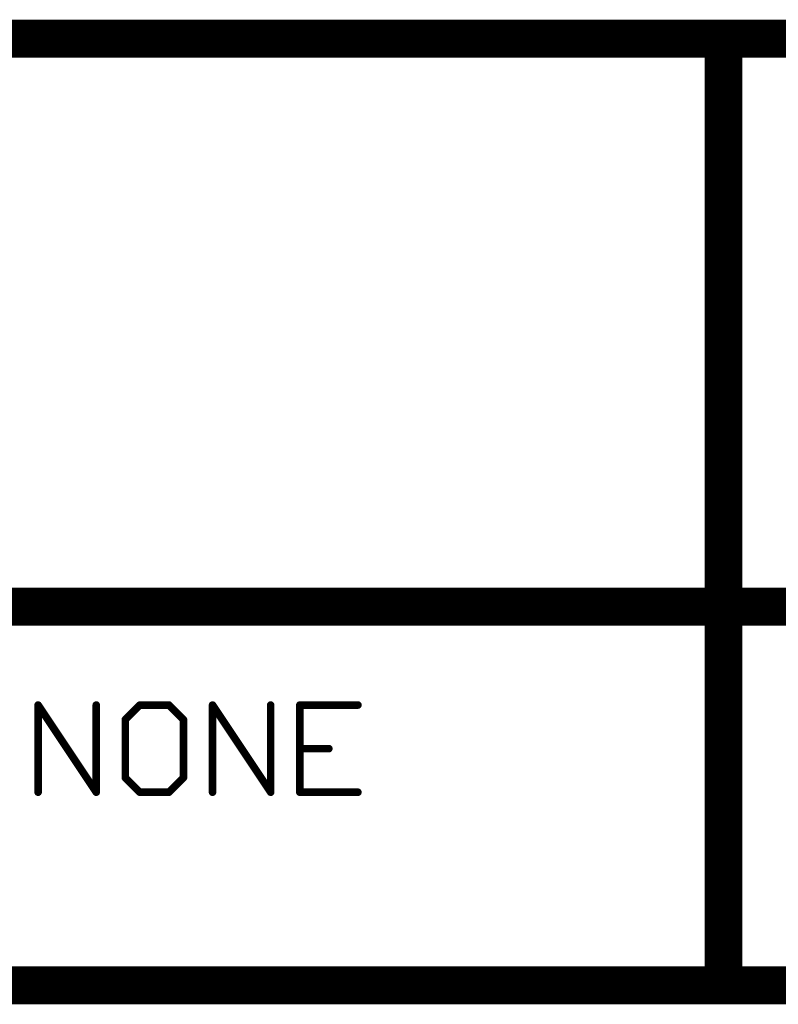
# Model space of a CAD drawing. Header units: millimetres. Extents: x -1.5 to 11.1, y -3 to 5.
# Tile 309 of 323: x 6.729 to 7.129, y -3.01 to -2.49. Entities that reach past the tile are written whole.
import ezdxf

# ---------------------------------------------------------------- set-up
doc = ezdxf.new("R2010")
doc.units = ezdxf.units.MM
doc.header["$MEASUREMENT"] = 0
doc.layers.add('Document', color=7, linetype='Continuous', true_color=0x7f7f00)

# ---------------------------------------------------------------- blocks, each defined once
blk = doc.blocks.new('PCB_F___30T_20G_16D_4003_1')
at = {"layer": 'Document'}
for points in [[(6.7, -2.5, 0.02, 0.02, 0), (7.1, -2.5, 0.02, 0.02, 0)], [(7.1, -2.5, 0.02, 0.02, 0), (8.6, -2.5, 0.02, 0.02, 0)], [(7.1, -2.8, 0.02, 0.02, 0), (7.1, -2.5, 0.02, 0.02, 0)], [(7.095, -2.5, 0.01, 0.01, -1), (7.105, -2.5, 0.01, 0.01, 0)], [(7.1, -2.505, 0.01, 0.01, -1), (7.1, -2.495, 0.01, 0.01, 0)], [(7.1, -2.495, 0.01, 0.01, -1), (7.1, -2.505, 0.01, 0.01, 0)], [(6.7, -2.8, 0.02, 0.02, 0), (7.1, -2.8, 0.02, 0.02, 0)], [(7.1, -2.8, 0.02, 0.02, 0), (7.8, -2.8, 0.02, 0.02, 0)], [(7.1, -3, 0.02, 0.02, 0), (7.1, -2.8, 0.02, 0.02, 0)], [(7.095, -2.8, 0.01, 0.01, -1), (7.105, -2.8, 0.01, 0.01, 0)], [(7.1, -2.805, 0.01, 0.01, -1), (7.1, -2.795, 0.01, 0.01, 0)], [(7.1, -2.795, 0.01, 0.01, -1), (7.1, -2.805, 0.01, 0.01, 0)], [(7.105, -2.8, 0.01, 0.01, -1), (7.095, -2.8, 0.01, 0.01, 0)], [(6.737403, -2.852515, 0.002, 0.002, -1), (6.739068, -2.851406, 0.002, 0.002, 0)], [(6.738235, -2.898, 0.004, 0.004, 0), (6.738235, -2.851961, 0.004, 0.004, 0)], [(6.738235, -2.851961, 0.004, 0.004, 0), (6.768928, -2.898, 0.004, 0.004, 0)], [(6.737235, -2.851961, 0.002, 0.002, -1), (6.739235, -2.851961, 0.002, 0.002, 0)], [(6.768928, -2.898, 0.004, 0.004, 0), (6.768928, -2.851961, 0.004, 0.004, 0)], [(6.767928, -2.851961, 0.002, 0.002, -1), (6.769928, -2.851961, 0.002, 0.002, 0)], [(6.784275, -2.859634, 0.004, 0.004, 0), (6.791948, -2.851961, 0.004, 0.004, 0)], [(6.791948, -2.851961, 0.004, 0.004, 0), (6.807294, -2.851961, 0.004, 0.004, 0)], [(6.791948, -2.852961, 0.002, 0.002, -1), (6.791948, -2.850961, 0.002, 0.002, 0)], [(6.791241, -2.851254, 0.002, 0.002, -1), (6.792655, -2.852668, 0.002, 0.002, 0)], [(6.807294, -2.851961, 0.004, 0.004, 0), (6.814968, -2.859634, 0.004, 0.004, 0)], [(6.806587, -2.852668, 0.002, 0.002, -1), (6.808001, -2.851254, 0.002, 0.002, 0)], [(6.807294, -2.850961, 0.002, 0.002, -1), (6.807294, -2.852961, 0.002, 0.002, 0)], [(6.830314, -2.898, 0.004, 0.004, 0), (6.830314, -2.851961, 0.004, 0.004, 0)], [(6.830314, -2.851961, 0.004, 0.004, 0), (6.861007, -2.898, 0.004, 0.004, 0)], [(6.829314, -2.851961, 0.002, 0.002, -1), (6.831314, -2.851961, 0.002, 0.002, 0)], [(6.829482, -2.852515, 0.002, 0.002, -1), (6.831146, -2.851406, 0.002, 0.002, 0)], [(6.861007, -2.898, 0.004, 0.004, 0), (6.861007, -2.851961, 0.004, 0.004, 0)], [(6.860007, -2.851961, 0.002, 0.002, -1), (6.862007, -2.851961, 0.002, 0.002, 0)], [(6.876353, -2.851961, 0.004, 0.004, 0), (6.907046, -2.851961, 0.004, 0.004, 0)], [(6.876353, -2.898, 0.004, 0.004, 0), (6.876353, -2.851961, 0.004, 0.004, 0)], [(6.876353, -2.852961, 0.002, 0.002, -1), (6.876353, -2.850961, 0.002, 0.002, 0)], [(6.875353, -2.851961, 0.002, 0.002, -1), (6.877353, -2.851961, 0.002, 0.002, 0)], [(6.907046, -2.850961, 0.002, 0.002, -1), (6.907046, -2.852961, 0.002, 0.002, 0)], [(6.784275, -2.890327, 0.004, 0.004, 0), (6.784275, -2.859634, 0.004, 0.004, 0)], [(6.783275, -2.859634, 0.002, 0.002, -1), (6.785275, -2.859634, 0.002, 0.002, 0)], [(6.784982, -2.860341, 0.002, 0.002, -1), (6.783568, -2.858927, 0.002, 0.002, 0)], [(6.814968, -2.890327, 0.004, 0.004, 0), (6.814968, -2.859634, 0.004, 0.004, 0)], [(6.813968, -2.859634, 0.002, 0.002, -1), (6.815968, -2.859634, 0.002, 0.002, 0)], [(6.815675, -2.858927, 0.002, 0.002, -1), (6.81426, -2.860341, 0.002, 0.002, 0)], [(6.876353, -2.87498, 0.004, 0.004, 0), (6.8917, -2.87498, 0.004, 0.004, 0)], [(6.876353, -2.87598, 0.002, 0.002, -1), (6.876353, -2.87398, 0.002, 0.002, 0)], [(6.8917, -2.87398, 0.002, 0.002, -1), (6.8917, -2.87598, 0.002, 0.002, 0)], [(6.784275, -2.890327, 0.004, 0.004, 0), (6.791948, -2.898, 0.004, 0.004, 0)], [(6.783568, -2.891034, 0.002, 0.002, -1), (6.784982, -2.88962, 0.002, 0.002, 0)], [(6.785275, -2.890327, 0.002, 0.002, -1), (6.783275, -2.890327, 0.002, 0.002, 0)], [(6.807294, -2.898, 0.004, 0.004, 0), (6.814968, -2.890327, 0.004, 0.004, 0)], [(6.815968, -2.890327, 0.002, 0.002, -1), (6.813968, -2.890327, 0.002, 0.002, 0)], [(6.81426, -2.88962, 0.002, 0.002, -1), (6.815675, -2.891034, 0.002, 0.002, 0)], [(6.791948, -2.898, 0.004, 0.004, 0), (6.807294, -2.898, 0.004, 0.004, 0)], [(6.791948, -2.899, 0.002, 0.002, -1), (6.791948, -2.897, 0.002, 0.002, 0)], [(6.792655, -2.897293, 0.002, 0.002, -1), (6.791241, -2.898707, 0.002, 0.002, 0)], [(6.808001, -2.898707, 0.002, 0.002, -1), (6.806587, -2.897293, 0.002, 0.002, 0)], [(6.807294, -2.897, 0.002, 0.002, -1), (6.807294, -2.899, 0.002, 0.002, 0)], [(6.876353, -2.898, 0.004, 0.004, 0), (6.907046, -2.898, 0.004, 0.004, 0)], [(6.876353, -2.899, 0.002, 0.002, -1), (6.876353, -2.897, 0.002, 0.002, 0)], [(6.907046, -2.897, 0.002, 0.002, -1), (6.907046, -2.899, 0.002, 0.002, 0)], [(6.739235, -2.898, 0.002, 0.002, -1), (6.737235, -2.898, 0.002, 0.002, 0)], [(6.769928, -2.898, 0.002, 0.002, -1), (6.767928, -2.898, 0.002, 0.002, 0)], [(6.76976, -2.897445, 0.002, 0.002, -1), (6.768096, -2.898555, 0.002, 0.002, 0)], [(6.831314, -2.898, 0.002, 0.002, -1), (6.829314, -2.898, 0.002, 0.002, 0)], [(6.862007, -2.898, 0.002, 0.002, -1), (6.860007, -2.898, 0.002, 0.002, 0)], [(6.861839, -2.897445, 0.002, 0.002, -1), (6.860175, -2.898555, 0.002, 0.002, 0)], [(6.877353, -2.898, 0.002, 0.002, -1), (6.875353, -2.898, 0.002, 0.002, 0)], [(6.4, -3, 0.02, 0.02, 0), (7.1, -3, 0.02, 0.02, 0)], [(7.1, -3, 0.02, 0.02, 0), (7.8, -3, 0.02, 0.02, 0)], [(7.1, -3.005, 0.01, 0.01, -1), (7.1, -2.995, 0.01, 0.01, 0)], [(7.1, -2.995, 0.01, 0.01, -1), (7.1, -3.005, 0.01, 0.01, 0)], [(7.105, -3, 0.01, 0.01, -1), (7.095, -3, 0.01, 0.01, 0)]]:
    blk.add_lwpolyline(points, format="xyseb", dxfattribs=at)
for points in [[(7.095, -2.5, 0.01, 0.01, 1), (7.105, -2.5, 0.01, 0.01, 1)], [(7.095, -2.5, 0.01, 0.01, 1), (7.105, -2.5, 0.01, 0.01, 1)], [(7.095, -2.5, 0.01, 0.01, 1), (7.105, -2.5, 0.01, 0.01, 1)], [(7.0975, -2.495, 0.005, 0.005, 1), (7.1025, -2.495, 0.005, 0.005, 1)], [(7.0975, -2.495, 0.005, 0.005, 1), (7.1025, -2.495, 0.005, 0.005, 1)], [(7.0925, -2.5, 0.005, 0.005, 1), (7.0975, -2.5, 0.005, 0.005, 1)], [(7.1025, -2.5, 0.005, 0.005, 1), (7.1075, -2.5, 0.005, 0.005, 1)], [(7.0975, -2.505, 0.005, 0.005, 1), (7.1025, -2.505, 0.005, 0.005, 1)], [(7.0975, -2.505, 0.005, 0.005, 1), (7.1025, -2.505, 0.005, 0.005, 1)], [(7.095, -2.8, 0.01, 0.01, 1), (7.105, -2.8, 0.01, 0.01, 1)], [(7.095, -2.8, 0.01, 0.01, 1), (7.105, -2.8, 0.01, 0.01, 1)], [(7.095, -2.8, 0.01, 0.01, 1), (7.105, -2.8, 0.01, 0.01, 1)], [(7.095, -2.8, 0.01, 0.01, 1), (7.105, -2.8, 0.01, 0.01, 1)], [(7.0975, -2.795, 0.005, 0.005, 1), (7.1025, -2.795, 0.005, 0.005, 1)], [(7.0975, -2.795, 0.005, 0.005, 1), (7.1025, -2.795, 0.005, 0.005, 1)], [(7.0925, -2.8, 0.005, 0.005, 1), (7.0975, -2.8, 0.005, 0.005, 1)], [(7.0925, -2.8, 0.005, 0.005, 1), (7.0975, -2.8, 0.005, 0.005, 1)], [(7.1025, -2.8, 0.005, 0.005, 1), (7.1075, -2.8, 0.005, 0.005, 1)], [(7.1025, -2.8, 0.005, 0.005, 1), (7.1075, -2.8, 0.005, 0.005, 1)], [(7.0975, -2.805, 0.005, 0.005, 1), (7.1025, -2.805, 0.005, 0.005, 1)], [(7.0975, -2.805, 0.005, 0.005, 1), (7.1025, -2.805, 0.005, 0.005, 1)], [(6.737235, -2.851961, 0.002, 0.002, 1), (6.739235, -2.851961, 0.002, 0.002, 1)], [(6.737235, -2.851961, 0.002, 0.002, 1), (6.739235, -2.851961, 0.002, 0.002, 1)], [(6.736735, -2.851961, 0.001, 0.001, 1), (6.737735, -2.851961, 0.001, 0.001, 1)], [(6.736903, -2.852515, 0.001, 0.001, 1), (6.737903, -2.852515, 0.001, 0.001, 1)], [(6.738568, -2.851406, 0.001, 0.001, 1), (6.739568, -2.851406, 0.001, 0.001, 1)], [(6.738735, -2.851961, 0.001, 0.001, 1), (6.739735, -2.851961, 0.001, 0.001, 1)], [(6.767928, -2.851961, 0.002, 0.002, 1), (6.769928, -2.851961, 0.002, 0.002, 1)], [(6.767428, -2.851961, 0.001, 0.001, 1), (6.768428, -2.851961, 0.001, 0.001, 1)], [(6.769428, -2.851961, 0.001, 0.001, 1), (6.770428, -2.851961, 0.001, 0.001, 1)], [(6.790948, -2.851961, 0.002, 0.002, 1), (6.792948, -2.851961, 0.002, 0.002, 1)], [(6.790948, -2.851961, 0.002, 0.002, 1), (6.792948, -2.851961, 0.002, 0.002, 1)], [(6.790741, -2.851254, 0.001, 0.001, 1), (6.791741, -2.851254, 0.001, 0.001, 1)], [(6.791448, -2.850961, 0.001, 0.001, 1), (6.792448, -2.850961, 0.001, 0.001, 1)], [(6.791448, -2.852961, 0.001, 0.001, 1), (6.792448, -2.852961, 0.001, 0.001, 1)], [(6.792155, -2.852668, 0.001, 0.001, 1), (6.793155, -2.852668, 0.001, 0.001, 1)], [(6.806294, -2.851961, 0.002, 0.002, 1), (6.808294, -2.851961, 0.002, 0.002, 1)], [(6.806294, -2.851961, 0.002, 0.002, 1), (6.808294, -2.851961, 0.002, 0.002, 1)], [(6.806087, -2.852668, 0.001, 0.001, 1), (6.807087, -2.852668, 0.001, 0.001, 1)], [(6.806794, -2.850961, 0.001, 0.001, 1), (6.807794, -2.850961, 0.001, 0.001, 1)], [(6.806794, -2.852961, 0.001, 0.001, 1), (6.807794, -2.852961, 0.001, 0.001, 1)], [(6.807501, -2.851254, 0.001, 0.001, 1), (6.808501, -2.851254, 0.001, 0.001, 1)], [(6.829314, -2.851961, 0.002, 0.002, 1), (6.831314, -2.851961, 0.002, 0.002, 1)], [(6.829314, -2.851961, 0.002, 0.002, 1), (6.831314, -2.851961, 0.002, 0.002, 1)], [(6.828814, -2.851961, 0.001, 0.001, 1), (6.829814, -2.851961, 0.001, 0.001, 1)], [(6.828982, -2.852515, 0.001, 0.001, 1), (6.829982, -2.852515, 0.001, 0.001, 1)], [(6.830646, -2.851406, 0.001, 0.001, 1), (6.831646, -2.851406, 0.001, 0.001, 1)], [(6.830814, -2.851961, 0.001, 0.001, 1), (6.831814, -2.851961, 0.001, 0.001, 1)], [(6.860007, -2.851961, 0.002, 0.002, 1), (6.862007, -2.851961, 0.002, 0.002, 1)], [(6.859507, -2.851961, 0.001, 0.001, 1), (6.860507, -2.851961, 0.001, 0.001, 1)], [(6.861507, -2.851961, 0.001, 0.001, 1), (6.862507, -2.851961, 0.001, 0.001, 1)], [(6.875353, -2.851961, 0.002, 0.002, 1), (6.877353, -2.851961, 0.002, 0.002, 1)], [(6.875353, -2.851961, 0.002, 0.002, 1), (6.877353, -2.851961, 0.002, 0.002, 1)], [(6.874853, -2.851961, 0.001, 0.001, 1), (6.875853, -2.851961, 0.001, 0.001, 1)], [(6.875853, -2.850961, 0.001, 0.001, 1), (6.876853, -2.850961, 0.001, 0.001, 1)], [(6.875853, -2.852961, 0.001, 0.001, 1), (6.876853, -2.852961, 0.001, 0.001, 1)], [(6.876853, -2.851961, 0.001, 0.001, 1), (6.877853, -2.851961, 0.001, 0.001, 1)], [(6.906046, -2.851961, 0.002, 0.002, 1), (6.908046, -2.851961, 0.002, 0.002, 1)], [(6.906546, -2.850961, 0.001, 0.001, 1), (6.907546, -2.850961, 0.001, 0.001, 1)], [(6.906546, -2.852961, 0.001, 0.001, 1), (6.907546, -2.852961, 0.001, 0.001, 1)], [(6.783275, -2.859634, 0.002, 0.002, 1), (6.785275, -2.859634, 0.002, 0.002, 1)], [(6.783275, -2.859634, 0.002, 0.002, 1), (6.785275, -2.859634, 0.002, 0.002, 1)], [(6.782775, -2.859634, 0.001, 0.001, 1), (6.783775, -2.859634, 0.001, 0.001, 1)], [(6.783068, -2.858927, 0.001, 0.001, 1), (6.784068, -2.858927, 0.001, 0.001, 1)], [(6.784482, -2.860341, 0.001, 0.001, 1), (6.785482, -2.860341, 0.001, 0.001, 1)], [(6.784775, -2.859634, 0.001, 0.001, 1), (6.785775, -2.859634, 0.001, 0.001, 1)], [(6.813968, -2.859634, 0.002, 0.002, 1), (6.815968, -2.859634, 0.002, 0.002, 1)], [(6.813968, -2.859634, 0.002, 0.002, 1), (6.815968, -2.859634, 0.002, 0.002, 1)], [(6.813468, -2.859634, 0.001, 0.001, 1), (6.814468, -2.859634, 0.001, 0.001, 1)], [(6.81376, -2.860341, 0.001, 0.001, 1), (6.81476, -2.860341, 0.001, 0.001, 1)], [(6.815175, -2.858927, 0.001, 0.001, 1), (6.816175, -2.858927, 0.001, 0.001, 1)], [(6.815468, -2.859634, 0.001, 0.001, 1), (6.816468, -2.859634, 0.001, 0.001, 1)], [(6.875353, -2.87498, 0.002, 0.002, 1), (6.877353, -2.87498, 0.002, 0.002, 1)], [(6.875853, -2.87398, 0.001, 0.001, 1), (6.876853, -2.87398, 0.001, 0.001, 1)], [(6.875853, -2.87598, 0.001, 0.001, 1), (6.876853, -2.87598, 0.001, 0.001, 1)], [(6.8907, -2.87498, 0.002, 0.002, 1), (6.8927, -2.87498, 0.002, 0.002, 1)], [(6.8912, -2.87398, 0.001, 0.001, 1), (6.8922, -2.87398, 0.001, 0.001, 1)], [(6.8912, -2.87598, 0.001, 0.001, 1), (6.8922, -2.87598, 0.001, 0.001, 1)], [(6.783275, -2.890327, 0.002, 0.002, 1), (6.785275, -2.890327, 0.002, 0.002, 1)], [(6.783275, -2.890327, 0.002, 0.002, 1), (6.785275, -2.890327, 0.002, 0.002, 1)], [(6.782775, -2.890327, 0.001, 0.001, 1), (6.783775, -2.890327, 0.001, 0.001, 1)], [(6.783068, -2.891034, 0.001, 0.001, 1), (6.784068, -2.891034, 0.001, 0.001, 1)], [(6.784482, -2.88962, 0.001, 0.001, 1), (6.785482, -2.88962, 0.001, 0.001, 1)], [(6.784775, -2.890327, 0.001, 0.001, 1), (6.785775, -2.890327, 0.001, 0.001, 1)], [(6.813968, -2.890327, 0.002, 0.002, 1), (6.815968, -2.890327, 0.002, 0.002, 1)], [(6.813968, -2.890327, 0.002, 0.002, 1), (6.815968, -2.890327, 0.002, 0.002, 1)], [(6.813468, -2.890327, 0.001, 0.001, 1), (6.814468, -2.890327, 0.001, 0.001, 1)], [(6.81376, -2.88962, 0.001, 0.001, 1), (6.81476, -2.88962, 0.001, 0.001, 1)], [(6.815175, -2.891034, 0.001, 0.001, 1), (6.816175, -2.891034, 0.001, 0.001, 1)], [(6.815468, -2.890327, 0.001, 0.001, 1), (6.816468, -2.890327, 0.001, 0.001, 1)], [(6.737235, -2.898, 0.002, 0.002, 1), (6.739235, -2.898, 0.002, 0.002, 1)], [(6.767928, -2.898, 0.002, 0.002, 1), (6.769928, -2.898, 0.002, 0.002, 1)], [(6.767928, -2.898, 0.002, 0.002, 1), (6.769928, -2.898, 0.002, 0.002, 1)], [(6.790948, -2.898, 0.002, 0.002, 1), (6.792948, -2.898, 0.002, 0.002, 1)], [(6.790948, -2.898, 0.002, 0.002, 1), (6.792948, -2.898, 0.002, 0.002, 1)], [(6.791448, -2.897, 0.001, 0.001, 1), (6.792448, -2.897, 0.001, 0.001, 1)], [(6.792155, -2.897293, 0.001, 0.001, 1), (6.793155, -2.897293, 0.001, 0.001, 1)], [(6.806294, -2.898, 0.002, 0.002, 1), (6.808294, -2.898, 0.002, 0.002, 1)], [(6.806294, -2.898, 0.002, 0.002, 1), (6.808294, -2.898, 0.002, 0.002, 1)], [(6.806087, -2.897293, 0.001, 0.001, 1), (6.807087, -2.897293, 0.001, 0.001, 1)], [(6.806794, -2.897, 0.001, 0.001, 1), (6.807794, -2.897, 0.001, 0.001, 1)], [(6.829314, -2.898, 0.002, 0.002, 1), (6.831314, -2.898, 0.002, 0.002, 1)], [(6.860007, -2.898, 0.002, 0.002, 1), (6.862007, -2.898, 0.002, 0.002, 1)], [(6.860007, -2.898, 0.002, 0.002, 1), (6.862007, -2.898, 0.002, 0.002, 1)], [(6.875353, -2.898, 0.002, 0.002, 1), (6.877353, -2.898, 0.002, 0.002, 1)], [(6.875353, -2.898, 0.002, 0.002, 1), (6.877353, -2.898, 0.002, 0.002, 1)], [(6.875853, -2.897, 0.001, 0.001, 1), (6.876853, -2.897, 0.001, 0.001, 1)], [(6.906046, -2.898, 0.002, 0.002, 1), (6.908046, -2.898, 0.002, 0.002, 1)], [(6.906546, -2.897, 0.001, 0.001, 1), (6.907546, -2.897, 0.001, 0.001, 1)], [(6.736735, -2.898, 0.001, 0.001, 1), (6.737735, -2.898, 0.001, 0.001, 1)], [(6.738735, -2.898, 0.001, 0.001, 1), (6.739735, -2.898, 0.001, 0.001, 1)], [(6.767428, -2.898, 0.001, 0.001, 1), (6.768428, -2.898, 0.001, 0.001, 1)], [(6.767596, -2.898555, 0.001, 0.001, 1), (6.768596, -2.898555, 0.001, 0.001, 1)], [(6.76926, -2.897445, 0.001, 0.001, 1), (6.77026, -2.897445, 0.001, 0.001, 1)], [(6.769428, -2.898, 0.001, 0.001, 1), (6.770428, -2.898, 0.001, 0.001, 1)], [(6.790741, -2.898707, 0.001, 0.001, 1), (6.791741, -2.898707, 0.001, 0.001, 1)], [(6.791448, -2.899, 0.001, 0.001, 1), (6.792448, -2.899, 0.001, 0.001, 1)], [(6.806794, -2.899, 0.001, 0.001, 1), (6.807794, -2.899, 0.001, 0.001, 1)], [(6.807501, -2.898707, 0.001, 0.001, 1), (6.808501, -2.898707, 0.001, 0.001, 1)], [(6.828814, -2.898, 0.001, 0.001, 1), (6.829814, -2.898, 0.001, 0.001, 1)], [(6.830814, -2.898, 0.001, 0.001, 1), (6.831814, -2.898, 0.001, 0.001, 1)], [(6.859507, -2.898, 0.001, 0.001, 1), (6.860507, -2.898, 0.001, 0.001, 1)], [(6.859675, -2.898555, 0.001, 0.001, 1), (6.860675, -2.898555, 0.001, 0.001, 1)], [(6.861339, -2.897445, 0.001, 0.001, 1), (6.862339, -2.897445, 0.001, 0.001, 1)], [(6.861507, -2.898, 0.001, 0.001, 1), (6.862507, -2.898, 0.001, 0.001, 1)], [(6.874853, -2.898, 0.001, 0.001, 1), (6.875853, -2.898, 0.001, 0.001, 1)], [(6.875853, -2.899, 0.001, 0.001, 1), (6.876853, -2.899, 0.001, 0.001, 1)], [(6.876853, -2.898, 0.001, 0.001, 1), (6.877853, -2.898, 0.001, 0.001, 1)], [(6.906546, -2.899, 0.001, 0.001, 1), (6.907546, -2.899, 0.001, 0.001, 1)], [(7.095, -3, 0.01, 0.01, 1), (7.105, -3, 0.01, 0.01, 1)], [(7.095, -3, 0.01, 0.01, 1), (7.105, -3, 0.01, 0.01, 1)], [(7.095, -3, 0.01, 0.01, 1), (7.105, -3, 0.01, 0.01, 1)], [(7.0975, -2.995, 0.005, 0.005, 1), (7.1025, -2.995, 0.005, 0.005, 1)], [(7.0975, -2.995, 0.005, 0.005, 1), (7.1025, -2.995, 0.005, 0.005, 1)], [(7.0925, -3, 0.005, 0.005, 1), (7.0975, -3, 0.005, 0.005, 1)], [(7.1025, -3, 0.005, 0.005, 1), (7.1075, -3, 0.005, 0.005, 1)], [(7.0975, -3.005, 0.005, 0.005, 1), (7.1025, -3.005, 0.005, 0.005, 1)], [(7.0975, -3.005, 0.005, 0.005, 1), (7.1025, -3.005, 0.005, 0.005, 1)]]:
    blk.add_lwpolyline(points, format="xyseb", close=True, dxfattribs=at)

msp = doc.modelspace()

# ---------------------------------------------------------------- block references
msp.add_blockref('PCB_F___30T_20G_16D_4003_1', (0, 0))

doc.saveas('drawing.dxf')
